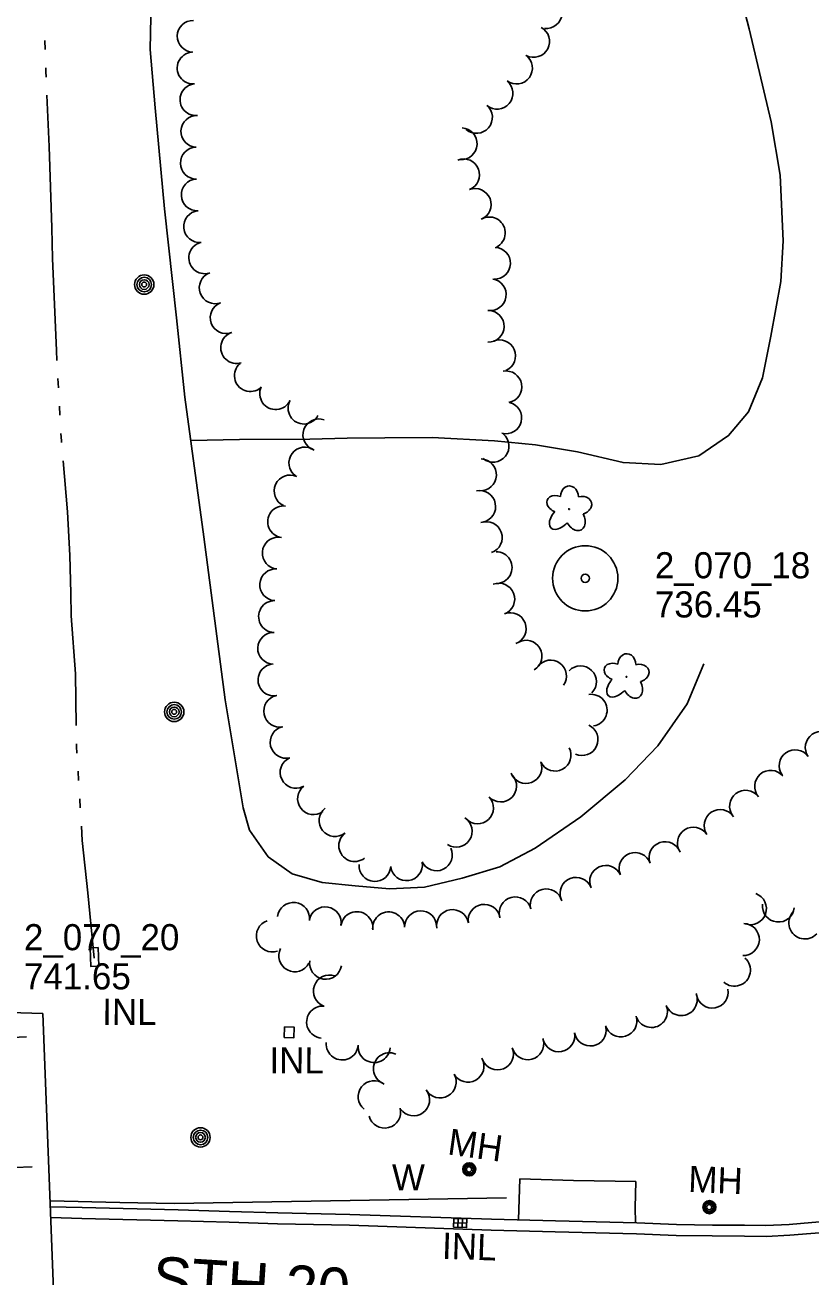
# Model space of a CAD drawing. Extents: x 588843 to 2552415, y 180129 to 269402.
# Drawn here: x 606914.3 to 607094.8, y 183420 to 183707.7 of the extents above; entities that cross this region are included whole.
import ezdxf

# ---------------------------------------------------------------- set-up
doc = ezdxf.new("R2010")
doc.units = 0
for name, color, linetype in [('E_DRN', 7, 'Continuous'), ('E_DRN_Text', 7, 'Continuous'), ('E_DTM_SpotElev', 7, 'Continuous'), ('E_DWY', 7, 'Continuous'), ('E_LAND_TreeLine_P', 7, 'Continuous'), ('E_LAND_Vegetation', 7, 'Continuous'), ('E_MAP_SpotElev', 7, 'Continuous'), ('E_MISCPROP', 7, 'Continuous'), ('E_PATH_Sidewalk', 7, 'Continuous'), ('E_RDWY_C_and_G', 7, 'Continuous'), ('E_RDWY_Text', 7, 'Continuous'), ('E_RR_P', 7, 'Continuous'), ('E_UTL_MH', 7, 'Continuous'), ('E_UTL_MH_Text', 7, 'Continuous'), ('E_WAL', 7, 'Continuous'), ('E_WAL_Text', 7, 'Continuous'), ('E_WTR_P', 7, 'Continuous')]:
    doc.layers.add(name, color=color, linetype=linetype)

# ---------------------------------------------------------------- blocks, each defined once
blk = doc.blocks.new('PP')
at = {"layer": 'E_MAP_SpotElev'}
for radius in [24.61, 3.15]:
    blk.add_circle((0, 0), radius, dxfattribs=at)
blk = doc.blocks.new('INLO_2')
at = {"layer": 'E_DRN'}
for p, q in [((6.6, -13.1), (6.6, 0)), ((13.1, -13.1), (13.1, 0)), ((19.7, -6.6), (0, -6.6))]:
    blk.add_line(p, q, dxfattribs=at)
blk.add_lwpolyline([(0, -13.1), (19.7, -13.1), (19.7, 0), (0, 0)], close=True, dxfattribs=at)
blk = doc.blocks.new('INLT_80')
at = {"layer": 'E_DRN_Text'}
blk.add_text('INL', height=39.37, dxfattribs=at).set_placement((-36.2, -19.7))
blk = doc.blocks.new('MHO_2')
at = {"layer": 'E_UTL_MH'}
for centre, radius in [((0.3, -0.4), 9.84), ((0.3, -0.4), 7.98), ((0.2, -0.5), 6.35), ((0.1, -0.5), 3.97)]:
    blk.add_circle(centre, radius, dxfattribs=at)
blk = doc.blocks.new('MHT_2')
at = {"layer": 'E_UTL_MH_Text'}
blk.add_text('MH', height=39.37, dxfattribs=at).set_placement((-32.2, -19.7))
blk = doc.blocks.new('W_16_1')
at = {"layer": 'E_WAL_Text'}
blk.add_text('W', height=39.4, dxfattribs=at).set_placement((-14.6, -19.7))
blk = doc.blocks.new('POLE_2')
at = {"layer": 'E_MISCPROP'}
for radius in [14.6, 11, 7.32, 3.66]:
    blk.add_circle((0, 0), radius, dxfattribs=at)
blk = doc.blocks.new('INLT_91')
at = {"layer": 'E_DRN_Text'}
blk.add_text('INL', height=39.37, dxfattribs=at).set_placement((-36.2, -19.7))
blk = doc.blocks.new('DTRE_3')
at = {"layer": 'E_LAND_Vegetation'}
blk.add_circle((-0.6, 0), 0.601, dxfattribs=at)
for centre, major_axis, ratio in [((-6.1, 17.5), (4.5, -16.3), 0.782863), ((13.3, 9), (-17.3, -9.6), 0.691916), ((-19.3, 0.5), (16.2, -0.4), 0.832022), ((-8.2, -17.2), (5.9, 15.9), 0.716896), ((11.6, -12.2), (-16.4, 15), 0.560249)]:
    blk.add_ellipse(centre, major_axis=major_axis, ratio=ratio, start_param=1.570796, end_param=4.712389, dxfattribs=at)

msp = doc.modelspace()

# ---------------------------------------------------------------- linework, layer by layer
at = {"layer": 'E_DRN'}
for points in [[(606931.1, 183495.69), (606931.22, 183491.42), (606929.37, 183491.36), (606929.25, 183495.64)], [(606973.91, 183477.47), (606973.82, 183475.03), (606976.06, 183474.95), (606976.15, 183477.38)]]:
    msp.add_lwpolyline(points, close=True, dxfattribs=at)
at = {"layer": 'E_DWY'}
for points in [[(606952.37, 183612.24), (606963.58, 183612.44), (606979.68, 183612.51), (606988.28, 183612.77), (606996.96, 183612.83), (607007.79, 183612.9), (607022.11, 183612.16), (607031.53, 183611.21), (607041.23, 183609.58), (607051.67, 183607.13), (607060.33, 183606.7), (607069.09, 183608.71), (607075.9, 183613.33), (607080.5, 183618.81), (607083.72, 183626.59), (607085.65, 183636.17), (607087.89, 183648.77), (607088.44, 183658.11), (607087.75, 183673.16), (607085.68, 183685.44), (607080.64, 183706.8), (607076.81, 183721.58)], [(606943.33, 183717.19), (606943.05, 183702.08), (606944.19, 183688.67), (606946.33, 183665.47), (606949.08, 183640.39), (606951.02, 183622.17), (606955.36, 183590.11), (606960.27, 183552.65), (606964.4, 183527.82), (606965.86, 183522.69), (606970.11, 183516.57), (606975.62, 183512.66), (606982.57, 183510.64), (606990.15, 183509.86), (606998.02, 183509.17), (607006.04, 183509.55), (607014.7, 183511.65), (607023.39, 183514.25), (607031.45, 183518.53), (607041.97, 183525.73), (607052.15, 183534.22), (607059.66, 183542.03), (607066.37, 183551.73), (607070.23, 183560.85)]]:
    msp.add_lwpolyline(points, dxfattribs=at)
at = {"layer": 'E_LAND_TreeLine_P'}
for centre, radius, start, end in [((607034, 183710.53), 3.65, 264.6347, 84.6347), ((606952.91, 183705.1), 3.65, 88.9489, 268.9489), ((607031.13, 183703.91), 3.65, 242.1045, 62.1045), ((606952.89, 183697.8), 3.65, 95.0514, 275.0514), ((607027.19, 183697.79), 3.65, 233.9437, 53.9437), ((606953.54, 183690.53), 3.65, 95.0514, 275.0514), ((607022.72, 183692.02), 3.65, 229.8812, 49.8812), ((606953.76, 183683.25), 3.65, 87.8145, 267.8145), ((607018, 183686.45), 3.65, 229.3964, 49.3964), ((607014.49, 183680.4), 3.65, 267.0297, 87.0297), ((606953.63, 183675.95), 3.65, 90.9085, 270.9085), ((607015.05, 183673.26), 3.65, 291.3799, 111.3799), ((606953.85, 183668.65), 3.65, 93.1466, 273.1466), ((607017.72, 183666.46), 3.65, 291.3799, 111.3799), ((606954.38, 183661.37), 3.65, 95.8417, 275.8417), ((607020.96, 183659.92), 3.65, 296.65, 116.65), ((606955.57, 183654.19), 3.65, 106.6392, 286.6392), ((607022.15, 183652.94), 3.65, 267.8145, 87.8145), ((606957.97, 183647.3), 3.65, 110.1431, 290.1431), ((607021.16, 183645.72), 3.65, 260.8615, 80.8615), ((606960.48, 183640.44), 3.65, 110.1431, 290.1431), ((607020.71, 183638.44), 3.65, 268.7693, 88.7693), ((606962.89, 183633.55), 3.65, 107.064, 287.064), ((607023.32, 183631.68), 3.65, 293.3442, 113.3442), ((606966.05, 183627.12), 3.65, 130.1515, 310.1515), ((607024.77, 183624.54), 3.65, 280.3433, 100.3433), ((606971.86, 183622.98), 3.65, 154.8258, 334.8258), ((606978.36, 183619.65), 3.65, 151.7191, 331.7191), ((607024.72, 183617.4), 3.65, 255.9258, 75.9258), ((606981.79, 183613.51), 3.65, 70.1141, 250.1141), ((607021.82, 183610.88), 3.65, 231.1584, 51.1584), ((606978.56, 183607.04), 3.65, 53.4843, 233.4843), ((607018.92, 183604.32), 3.65, 267.0297, 87.0297), ((606975.17, 183600.61), 3.65, 65.311, 245.311), ((607018.75, 183597.04), 3.65, 281.5045, 101.5045), ((606973.69, 183593.53), 3.65, 82.9705, 262.9705), ((607020.25, 183589.9), 3.65, 289.4705, 109.4705), ((606972.45, 183586.34), 3.65, 85.4772, 265.4772), ((607022.53, 183582.99), 3.65, 270.4983, 90.4983), ((606971.87, 183579.06), 3.65, 85.4772, 265.4772), ((607023.13, 183575.78), 3.65, 291.0934, 111.0934), ((606971.6, 183571.76), 3.65, 88.3428, 268.3428), ((607025.76, 183568.97), 3.65, 291.0934, 111.0934), ((606971.4, 183564.46), 3.65, 88.4441, 268.4441), ((607029.4, 183562.65), 3.65, 300.3394, 120.3394), ((606971.47, 183557.18), 3.65, 100.0149, 280.0149), ((607035.02, 183558.1), 3.65, 324.1244, 144.1244), ((607041.91, 183556.77), 3.65, 315.9366, 135.9366), ((606972.77, 183550), 3.65, 101.6842, 281.6842), ((607044.35, 183550.24), 3.65, 278.7951, 98.7951), ((606974.26, 183542.85), 3.65, 103.7599, 283.7599), ((607042.26, 183543.47), 3.65, 245.1946, 65.1946), ((607097.22, 183541.69), 3.68, 35.14, 215.14), ((607036.06, 183539.89), 3.65, 207.5594, 27.5594), ((607091.21, 183537.46), 3.68, 35.14, 215.14), ((606976.55, 183535.95), 3.65, 115.887, 295.887), ((607029.35, 183537.04), 3.65, 201.109, 21.109), ((607023.56, 183532.81), 3.65, 223.6825, 43.6825), ((607085.58, 183532.73), 3.68, 40.3604, 220.3604), ((606980.55, 183529.88), 3.65, 126.6443, 306.6443), ((607079.83, 183528.16), 3.68, 37.3741, 217.3741), ((607018.26, 183527.78), 3.65, 223.3042, 43.3042), ((606985.5, 183524.84), 3.65, 128.6296, 308.6296), ((607013.36, 183522.42), 3.65, 236.8507, 56.8507), ((607073.97, 183523.72), 3.68, 33.3522, 213.3522), ((607067.83, 183519.67), 3.68, 33.3522, 213.3522), ((606990.03, 183519.11), 3.65, 127.8014, 307.8014), ((607061.34, 183516.33), 3.68, 19.8056, 199.8056), ((607008.79, 183516.97), 3.65, 205.6621, 25.6621), ((607054.43, 183513.84), 3.68, 19.8056, 199.8056), ((606994.66, 183514.54), 3.65, 176.8596, 356.8596), ((607001.93, 183514.72), 3.65, 188.0366, 8.0366), ((607047.69, 183510.89), 3.68, 23.8037, 203.8037), ((607040.88, 183508.14), 3.68, 21.4687, 201.4687), ((607034.03, 183505.47), 3.68, 14.5137, 194.5137), ((606975.96, 183502.37), 3.68, 352.9705, 172.9705), ((607019.76, 183501.94), 3.68, 9.4648, 189.4648), ((607026.91, 183503.63), 3.68, 14.5137, 194.5137), ((607080.93, 183504.62), 3.68, 250.2889, 70.2889), ((607087.35, 183505.23), 3.68, 173.842, 353.842), ((606983.24, 183501.35), 3.68, 350.4621, 170.4621), ((606990.51, 183500.24), 3.68, 351.9371, 171.9371), ((606997.82, 183500.19), 3.68, 3.5251, 183.5251), ((607005.17, 183500.45), 3.68, 1.5059, 181.5059), ((607012.51, 183500.73), 3.68, 9.4648, 189.4648), ((607093.43, 183501.34), 3.68, 137.9166, 317.9166), ((606971.1, 183498.35), 3.68, 108.3705, 288.3705), ((607079.3, 183497.53), 3.68, 267.8145, 87.8145), ((606976.26, 183493.8), 3.68, 152.3511, 332.3511), ((606983.34, 183492.09), 3.68, 171.0483, 351.0483), ((607077.25, 183490.49), 3.68, 228.8869, 48.8869), ((606984.21, 183485.69), 3.68, 70.1301, 250.1301), ((607072.14, 183485.46), 3.68, 190.5388, 10.5388), ((606982.66, 183478.56), 3.68, 84.5126, 264.5126), ((607058.19, 183481), 3.68, 201.777, 21.777), ((607065.02, 183483.73), 3.68, 201.777, 21.777), ((607051.17, 183478.82), 3.68, 197.163, 17.163), ((607044.12, 183476.75), 3.68, 190.4795, 10.4795), ((606987.16, 183473.54), 3.68, 175.2411, 355.2411), ((607029.78, 183473.57), 3.68, 194.9172, 14.9172), ((607036.89, 183475.42), 3.68, 190.4795, 10.4795), ((606994.48, 183472.93), 3.68, 175.2411, 355.2411), ((606998, 183467.83), 3.68, 66.4015, 246.4015), ((607022.82, 183471.25), 3.68, 202.2139, 22.2139), ((607016.04, 183468.42), 3.68, 209.4591, 29.4591), ((606994.5, 183461.42), 3.68, 51.6213, 231.6213), ((607009.64, 183464.8), 3.68, 209.4591, 29.4591), ((607003.55, 183460.71), 3.68, 215.6302, 35.6302), ((606996.89, 183457.88), 3.68, 194.5971, 14.5971)]:
    msp.add_arc(centre, radius, start, end, dxfattribs=at)
at = {"layer": 'E_PATH_Sidewalk'}
msp.add_lwpolyline([(607054.54, 183432.39), (607054.47, 183435.96), (607054.6, 183441.91), (607040.27, 183442.16), (607027.99, 183442.53), (607027.64, 183433.08)], dxfattribs=at)
at = {"layer": 'E_RDWY_C_and_G'}
for points in [[(606927.42, 183435.92), (606920.1, 183436.13)], [(606927.35, 183433.42), (606920.19, 183433.62)], [(606927.36, 183433.42), (606949.41, 183432.88), (606961.18, 183432.55), (606972.3, 183432.19), (606988.86, 183431.86), (607021.34, 183430.74)], [(606927.42, 183435.92), (606949.47, 183435.38), (606961.26, 183435.05), (606972.37, 183434.69), (606988.93, 183434.36), (607021.43, 183433.24)], [(607021.43, 183433.24), (607036.17, 183432.86), (607054.84, 183432.39), (607063.96, 183432.04), (607072.18, 183431.91), (607079.56, 183431.87), (607084.46, 183431.8), (607089.79, 183432.08), (607099.38, 183432.86), (607111.58, 183433.97)], [(607021.36, 183430.74), (607036.11, 183430.36), (607054.76, 183429.89), (607063.89, 183429.54), (607072.16, 183429.41), (607079.54, 183429.37), (607084.51, 183429.3), (607089.96, 183429.59), (607099.59, 183430.37), (607111.8, 183431.48)]]:
    msp.add_lwpolyline(points, dxfattribs=at)
at = {"layer": 'E_RR_P'}
for p, q in [((606914.61, 183475.16), (606903.77, 183474.72)), ((606915.9, 183445.33), (606905.06, 183444.85))]:
    msp.add_line(p, q, dxfattribs=at)
at = {"layer": 'E_WAL'}
for points in [[(606918.38, 183480.56), (606925.59, 183293.77), (606891.57, 183294.48), (606885.25, 183481.54), (606918.38, 183480.56)], [(606920.04, 183437.49), (606936.08, 183437.07), (606948.56, 183436.89), (607024.9, 183438.17)]]:
    msp.add_lwpolyline(points, dxfattribs=at)
at = {"layer": 'E_WTR_P'}
for points in [[(606918.85, 183704.14), (606918.91, 183702.04)], [(606919.03, 183697.83), (606919.05, 183697.01), (606919.11, 183695.73)], [(606919.31, 183691.54), (606919.86, 183679.81), (606920.42, 183661.08)], [(606920.42, 183661.08), (606920.63, 183654.03), (606921.48, 183632.92), (606921.61, 183630.63)], [(606921.84, 183626.43), (606921.96, 183624.33)], [(606922.19, 183620.13), (606922.31, 183618.03)], [(606922.54, 183613.84), (606922.64, 183612.1), (606922.67, 183611.74)], [(606923.04, 183607.55), (606924.07, 183595.85), (606924.56, 183585.78), (606924.78, 183577.14)], [(606924.78, 183577.13), (606924.91, 183571.92), (606925.87, 183558.61), (606926.04, 183546.69)], [(606926.1, 183542.49), (606926.11, 183541.92), (606926.2, 183540.39)], [(606926.46, 183536.2), (606926.59, 183534.1)], [(606926.84, 183529.9), (606926.97, 183527.8)], [(606927.23, 183523.61), (606927.43, 183520.31), (606928.73, 183508.27), (606930.2, 183493.28)]]:
    msp.add_lwpolyline(points, dxfattribs=at)

# ---------------------------------------------------------------- block references
at = {"layer": 'E_DRN', "xscale": 0.15240030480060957, "yscale": 0.15240030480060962, "rotation": -1.9710897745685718}
msp.add_blockref('INLO_2', (607012.79, 183433.43), dxfattribs=at)
at = {"layer": 'E_DRN_Text'}
for name, p, xscale, yscale, rotation in [('INLT_91', (606937.55, 183480.9), 0.15240030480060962, 0.1524003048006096, -0.18551892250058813), ('INLT_91', (606975.95, 183469.78), 0.15240030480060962, 0.1524003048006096, -0.18551892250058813), ('INLT_80', (607015.62, 183426.99), 0.15240030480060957, 0.15240030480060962, -1.9710897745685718)]:
    msp.add_blockref(name, p, dxfattribs=dict(at, xscale=xscale, yscale=yscale, rotation=rotation))
at = {"layer": 'E_LAND_Vegetation', "xscale": 0.1524003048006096, "yscale": 0.15240030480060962, "rotation": -89.93094396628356}
for p in [(607039.27, 183596.36), (607052.44, 183557.81)]:
    msp.add_blockref('DTRE_3', p, dxfattribs=at)
at = {"layer": 'E_MAP_SpotElev', "xscale": 0.3048006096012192, "yscale": 0.3048006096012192}
msp.add_blockref('PP', (607042.98, 183580.54), dxfattribs=at)
at = {"layer": 'E_MISCPROP', "xscale": 0.15240030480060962, "yscale": 0.1524003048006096, "rotation": -0.18551892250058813}
for p in [(606941.67, 183648.05), (606948.56, 183549.85), (606954.6, 183452.06)]:
    msp.add_blockref('POLE_2', p, dxfattribs=at)
at = {"layer": 'E_UTL_MH'}
for p, xscale, yscale, rotation in [((607016.29, 183444.79), 0.15240030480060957, 0.15240030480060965, -7.943471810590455), ((607071.45, 183436.09), 0.1524003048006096, 0.1524003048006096, -2.3373058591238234)]:
    msp.add_blockref('MHO_2', p, dxfattribs=dict(at, xscale=xscale, yscale=yscale, rotation=rotation))
at = {"layer": 'E_UTL_MH_Text'}
for p, xscale, yscale, rotation in [((607016.44, 183450.47), 0.15240030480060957, 0.15240030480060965, -7.943471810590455), ((607071.59, 183442.33), 0.1524003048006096, 0.1524003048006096, -2.3373058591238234)]:
    msp.add_blockref('MHT_2', p, dxfattribs=dict(at, xscale=xscale, yscale=yscale, rotation=rotation))
at = {"layer": 'E_WAL_Text', "xscale": 0.15240030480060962, "yscale": 0.1524003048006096, "rotation": -0.18551892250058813}
msp.add_blockref('W_16_1', (607000.79, 183442.89), dxfattribs=at)

# ---------------------------------------------------------------- texts
at = {"layer": 'E_DTM_SpotElev'}
for s, p in [('2_070_18', (607058.98, 183580.54)), ('736.45', (607058.98, 183571.54)), ('2_070_20', (606914.04, 183495.07)), ('741.65', (606914.04, 183486.07))]:
    msp.add_text(s, height=6, dxfattribs=at).set_placement(p)
at = {"layer": 'E_RDWY_Text'}
msp.add_text('STH 20', height=10, rotation=356.3851, dxfattribs=at).set_placement((606943.35, 183414.78))
msp.add_text('STH 20', height=10, rotation=356.3851, dxfattribs=at).set_placement((606943.35, 183414.78))

doc.saveas('drawing.dxf')
